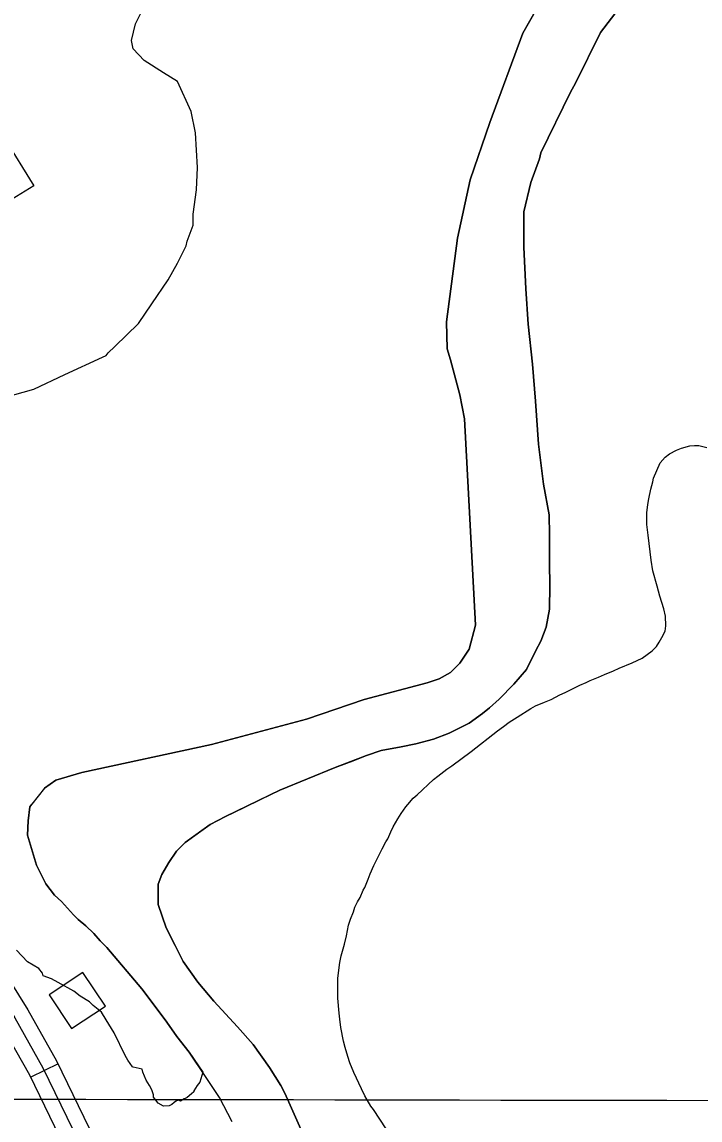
# Model space of a CAD drawing. Extents: x 3192986 to 3230865, y 867483 to 892886.
# Drawn here: x 3217036 to 3217703, y 884985 to 886066 of the extents above; entities that cross this region are included whole.
import ezdxf

# ---------------------------------------------------------------- set-up
doc = ezdxf.new("R2010")
doc.units = 0
for name, color, linetype in [('V-BLDG-OTLN', 7, 'Continuous'), ('V-GRID-MAJR', 7, 'Continuous'), ('V-ROAD-CNTR', 7, 'Continuous'), ('V-SITE-VEGE', 7, 'Continuous'), ('V-TOPO-SHOR', 7, 'Continuous')]:
    doc.layers.add(name, color=color, linetype=linetype)

msp = doc.modelspace()

# ---------------------------------------------------------------- linework, layer by layer
at = {"layer": 'V-BLDG-OTLN'}
for points in [[(3217018.3, 885952.1), (3217047.6, 885905), (3217017.7, 885886.4), (3217024.3, 885875.9), (3217011.8, 885868.1), (3217003.8, 885881), (3216982.5, 885867.7), (3217007, 885828.4), (3216988.8, 885817), (3216964.4, 885856.2), (3216959.6, 885853.2), (3216931.6, 885898)], [(3217062.5, 885108.2), (3217084.6, 885075), (3217117.9, 885097.1), (3217095.8, 885130.4)]]:
    msp.add_lwpolyline(points, close=True, dxfattribs=at)
at = {"layer": 'V-GRID-MAJR'}
msp.add_spline([(3197214.9, 885046.1), (3202441, 885034.4), (3207667.2, 885023.3), (3212893.3, 885013.1), (3218119.5, 885003.6), (3223345.6, 884994.8), (3228571.8, 884986.9)], degree=3, dxfattribs=at)
at = {"layer": 'V-ROAD-CNTR'}
msp.add_line((3217071.4, 885040.2), (3217044.4, 885027.1), dxfattribs=at)
for points in [[(3216520.8, 885613.5), (3216599, 885511.3), (3216659.1, 885455.7), (3216700.3, 885409.3), (3216726.8, 885372.3), (3216775.2, 885335.8), (3216847.6, 885274.9), (3216880.9, 885255.7), (3216926.7, 885218.1), (3216981.1, 885171.9), (3217013.8, 885137.8), (3217041.6, 885093.4), (3217069.8, 885043.4), (3217128.9, 884921.6), (3217207, 884774.2), (3217225.1, 884749.2), (3217249.3, 884735.4), (3217416.7, 884734.1)], [(3216508.9, 885604.4), (3216587.9, 885501.2), (3216648.4, 885445.1), (3216688.6, 885400), (3216716, 885361.7), (3216765.8, 885324), (3216838.9, 885262.6), (3216872.4, 885243.3), (3216917, 885206.6), (3216970.8, 885160.9), (3217001.9, 885128.6), (3217028.7, 885085.7), (3217056.5, 885036.4), (3217115.5, 884914.9)], [(3216497, 885595.3), (3216576.7, 885491.1), (3216637.6, 885434.6), (3216676.8, 885390.6), (3216705.1, 885351.1), (3216756.5, 885312.3), (3216830.3, 885250.2), (3216863.8, 885230.9), (3216907.4, 885195.1), (3216960.5, 885150), (3216990, 885119.3), (3217015.8, 885078.1), (3217043.2, 885029.5), (3217102.1, 884908.1), (3217181.4, 884758.2), (3217204.6, 884726.3), (3217240.4, 884706), (3217416.7, 884704.5)]]:
    msp.add_lwpolyline(points, dxfattribs=at)
at = {"layer": 'V-SITE-VEGE'}
for p, q in [((3217568.4, 886125.4), (3217528.6, 886055.2)), ((3217147.4, 886064.3), (3217156.9, 886083.5)), ((3217623.3, 886079.9), (3217605.2, 886055.8)), ((3217143.5, 886047.9), (3217147.4, 886064.3)), ((3217528.6, 886055.2), (3217496.1, 885967.3)), ((3217605.2, 886055.8), (3217580.4, 886005.8)), ((3217145.2, 886039.6), (3217143.5, 886047.9)), ((3217156.1, 886028.4), (3217145.2, 886039.6)), ((3217175.2, 886016.2), (3217156.1, 886028.4)), ((3217188.8, 886007.7), (3217175.2, 886016.2)), ((3217202.2, 885978.1), (3217188.8, 886007.7)), ((3217575.4, 885997.2), (3217546.2, 885937.2)), ((3217580.4, 886005.8), (3217575.4, 885997.2)), ((3217206.5, 885956.9), (3217202.2, 885978.1)), ((3217496.1, 885967.3), (3217476.9, 885910.8)), ((3217208.7, 885922.9), (3217206.5, 885956.9)), ((3217546.2, 885937.2), (3217544.9, 885931.6)), ((3217207.5, 885900.9), (3217208.7, 885922.9)), ((3217544.9, 885931.6), (3217536.6, 885908.2)), ((3217476.9, 885910.8), (3217464.5, 885853.4)), ((3217204.4, 885877.1), (3217207.5, 885900.9)), ((3217536.6, 885908.2), (3217529.7, 885879.1)), ((3217529.7, 885879.1), (3217529.6, 885844.3)), ((3217204.3, 885866), (3217204.4, 885877.1)), ((3217198.5, 885850.5), (3217204.3, 885866)), ((3217189, 885828.6), (3217197.5, 885845.9)), ((3217197.5, 885845.9), (3217198.5, 885850.5)), ((3217464.5, 885853.4), (3217453.7, 885771.1)), ((3217529.6, 885844.3), (3217531.5, 885803.5)), ((3217179.6, 885812.2), (3217189, 885828.6)), ((3217163.6, 885788.5), (3217179.6, 885812.2)), ((3217531.5, 885803.5), (3217533.8, 885768.6)), ((3217150.5, 885769.4), (3217163.6, 885788.5)), ((3217453.7, 885771.1), (3217454.1, 885744.3)), ((3217127.2, 885746.8), (3217150.5, 885769.4)), ((3217533.8, 885768.6), (3217538, 885729.4)), ((3217115.1, 885736), (3217118.8, 885737.7)), ((3217118.8, 885737.7), (3217120.7, 885740.5)), ((3217120.7, 885740.5), (3217127.2, 885746.8)), ((3217454.1, 885744.3), (3217457.6, 885733.5)), ((3217078.1, 885719), (3217115.1, 885736)), ((3217457.6, 885733.5), (3217466.7, 885699)), ((3217538, 885729.4), (3217541.1, 885692.9)), ((3217047.6, 885704.8), (3217078.1, 885719)), ((3217026.4, 885698.7), (3217047.6, 885704.8)), ((3217466.7, 885699), (3217471.2, 885675.3)), ((3217541.1, 885692.9), (3217544.1, 885650.5)), ((3217471.2, 885675.3), (3217482.2, 885472.4)), ((3217544.1, 885650.5), (3217549.1, 885611.2)), ((3217668.8, 885637.7), (3217672.8, 885641.1)), ((3217672.8, 885641.1), (3217679.8, 885644.7)), ((3217679.8, 885644.7), (3217684.6, 885646.7)), ((3217684.6, 885646.7), (3217692.9, 885649)), ((3217692.9, 885649), (3217697.4, 885649.2)), ((3217697.4, 885649.2), (3217701.9, 885649.2)), ((3217701.9, 885649.2), (3217709.6, 885647.2)), ((3217657.1, 885616.9), (3217663.7, 885632.2)), ((3217663.7, 885632.2), (3217668.8, 885637.7)), ((3217549.1, 885611.2), (3217554.7, 885580.8)), ((3217654.5, 885606.3), (3217656.5, 885613.4)), ((3217656.5, 885613.4), (3217657.1, 885616.9)), ((3217652.5, 885596.5), (3217654.5, 885606.3)), ((3217650.8, 885582.9), (3217651.7, 885591.2)), ((3217651.7, 885591.2), (3217652.5, 885596.5)), ((3217554.7, 885580.8), (3217554.8, 885561.2)), ((3217650.6, 885571.3), (3217650.8, 885582.9)), ((3217652, 885560.9), (3217650.6, 885571.3)), ((3217554.8, 885561.2), (3217554.8, 885533.2)), ((3217654.9, 885536.4), (3217652, 885560.9)), ((3217554.8, 885533.2), (3217555.3, 885511.2)), ((3217656.6, 885525.7), (3217654.9, 885536.4)), ((3217660.9, 885510.8), (3217656.6, 885525.7)), ((3217555.3, 885511.2), (3217554.9, 885488)), ((3217663.4, 885500.9), (3217660.9, 885510.8)), ((3217667.5, 885488.4), (3217663.4, 885500.9)), ((3217554.9, 885488), (3217551.5, 885470.4)), ((3217668.9, 885481.2), (3217667.5, 885488.4)), ((3217669.3, 885471.6), (3217668.9, 885481.2)), ((3217482.2, 885472.4), (3217475.9, 885448.5)), ((3217551.5, 885470.4), (3217546.5, 885456.5)), ((3217668.7, 885466.3), (3217669.3, 885471.6)), ((3217546.5, 885456.5), (3217541.5, 885447.4)), ((3217662.7, 885455.5), (3217665.5, 885460)), ((3217665.5, 885460), (3217668.7, 885466.3)), ((3217475.9, 885448.5), (3217466.5, 885435)), ((3217541.5, 885447.4), (3217532.1, 885428.7)), ((3217646, 885439.8), (3217656, 885446.9)), ((3217656, 885446.9), (3217660, 885451.3)), ((3217660, 885451.3), (3217662.7, 885455.5)), ((3217466.5, 885435), (3217457.6, 885425.6)), ((3217623.3, 885429.8), (3217636.1, 885435.2)), ((3217636.1, 885435.2), (3217646, 885439.8)), ((3217457.6, 885425.6), (3217446.3, 885419.3)), ((3217532.1, 885428.7), (3217519.9, 885414.1)), ((3217608.9, 885423.6), (3217617.7, 885427.2)), ((3217617.7, 885427.2), (3217623.3, 885429.8)), ((3217434.6, 885415.5), (3217372.4, 885399.2)), ((3217446.3, 885419.3), (3217434.6, 885415.5)), ((3217519.9, 885414.1), (3217505.3, 885399.5)), ((3217584.8, 885413.1), (3217591, 885415.7)), ((3217591, 885415.7), (3217595, 885417.7)), ((3217595, 885417.7), (3217603, 885421.1)), ((3217603, 885421.1), (3217608.9, 885423.6)), ((3217556.5, 885399.2), (3217565, 885403.5)), ((3217565, 885403.5), (3217570.4, 885406.1)), ((3217570.4, 885406.1), (3217577.6, 885409.5)), ((3217577.6, 885409.5), (3217584.8, 885413.1)), ((3217372.4, 885399.2), (3217315.7, 885379.6)), ((3217505.3, 885399.5), (3217495.9, 885390.8)), ((3217536.4, 885390.1), (3217541.2, 885392.7)), ((3217541.2, 885392.7), (3217550.1, 885396.3)), ((3217550.1, 885396.3), (3217556.5, 885399.2)), ((3217489.1, 885385.3), (3217475.7, 885375.9)), ((3217495.9, 885390.8), (3217489.1, 885385.3)), ((3217515.2, 885376.9), (3217523, 885381.6)), ((3217523, 885381.6), (3217536.4, 885390.1)), ((3217315.7, 885379.6), (3217222.2, 885354.9)), ((3217475.7, 885375.9), (3217456, 885365.8)), ((3217503.7, 885368.3), (3217509.6, 885372.5)), ((3217509.6, 885372.5), (3217515.2, 885376.9)), ((3217440.7, 885360), (3217423.5, 885355.5)), ((3217456, 885365.8), (3217440.7, 885360)), ((3217477.9, 885347.7), (3217503.7, 885368.3)), ((3217222.2, 885354.9), (3217094.6, 885327.2)), ((3217389.4, 885348.8), (3217374.9, 885343.8)), ((3217409, 885352.5), (3217389.4, 885348.8)), ((3217423.5, 885355.5), (3217409, 885352.5)), ((3217374.9, 885343.8), (3217343.9, 885332.2)), ((3217458.8, 885333.6), (3217477.9, 885347.7)), ((3217094.6, 885327.2), (3217069.3, 885319.5)), ((3217343.9, 885332.2), (3217289.6, 885309.8)), ((3217444.9, 885323.7), (3217454, 885330.5)), ((3217454, 885330.5), (3217458.8, 885333.6)), ((3217069.3, 885319.5), (3217057.9, 885311.7)), ((3217424.7, 885305.1), (3217440.9, 885320.3)), ((3217440.9, 885320.3), (3217444.9, 885323.7)), ((3217057.9, 885311.7), (3217045.7, 885295.9)), ((3217289.6, 885309.8), (3217236.1, 885283.8)), ((3217420.9, 885302), (3217424.7, 885305.1)), ((3217045.7, 885295.9), (3217043.6, 885293.5)), ((3217413.6, 885293.4), (3217415.5, 885295.7)), ((3217415.5, 885295.7), (3217420.9, 885302)), ((3217043.6, 885293.5), (3217041.8, 885279.5)), ((3217236.1, 885283.8), (3217221.1, 885276)), ((3217405.5, 885281.5), (3217409, 885286.8)), ((3217409, 885286.8), (3217413.6, 885293.4)), ((3217041.8, 885279.5), (3217041.2, 885265.6)), ((3217221.1, 885276), (3217196.5, 885258.4)), ((3217398.7, 885268.9), (3217401.1, 885273.6)), ((3217401.1, 885273.6), (3217405.5, 885281.5)), ((3217041.2, 885265.6), (3217050, 885235.8)), ((3217393.7, 885258.8), (3217395.7, 885262)), ((3217395.7, 885262), (3217398.7, 885268.9)), ((3217196.5, 885258.4), (3217188, 885249.7)), ((3217384.7, 885240.9), (3217390.2, 885252)), ((3217390.2, 885252), (3217393.7, 885258.8)), ((3217188, 885249.7), (3217180.2, 885238.6)), ((3217382, 885235.6), (3217384.7, 885240.9)), ((3217050, 885235.8), (3217059.3, 885217.7)), ((3217180.2, 885238.6), (3217173.6, 885226.7)), ((3217378.4, 885227.4), (3217382, 885235.6)), ((3217173.6, 885226.7), (3217169.9, 885217.2)), ((3217373.2, 885214), (3217376.5, 885222.2)), ((3217376.5, 885222.2), (3217378.4, 885227.4)), ((3217059.3, 885217.7), (3217067.9, 885206.4)), ((3217169.9, 885217.2), (3217170, 885197.2)), ((3217368.5, 885204), (3217371.5, 885211.3)), ((3217371.5, 885211.3), (3217373.2, 885214)), ((3217067.9, 885206.4), (3217074.6, 885200.3)), ((3217074.6, 885200.3), (3217086.5, 885186.9)), ((3217170, 885197.2), (3217177.7, 885174.3)), ((3217363.3, 885194.5), (3217366.1, 885199.7)), ((3217366.1, 885199.7), (3217368.5, 885204)), ((3217086.5, 885186.9), (3217091.2, 885182.5)), ((3217359.2, 885182.6), (3217361.9, 885190)), ((3217361.9, 885190), (3217363.3, 885194.5)), ((3217091.2, 885182.5), (3217098.7, 885176.3)), ((3217098.7, 885176.3), (3217106.6, 885168.6)), ((3217355.2, 885166.2), (3217357.2, 885176.8)), ((3217357.2, 885176.8), (3217359.2, 885182.6)), ((3217106.6, 885168.6), (3217112.9, 885161.3)), ((3217177.7, 885174.3), (3217186.6, 885156.9)), ((3217353.3, 885158.2), (3217355.2, 885166.2)), ((3217112.9, 885161.3), (3217119.2, 885154.9)), ((3217119.2, 885154.9), (3217153.8, 885114)), ((3217186.6, 885156.9), (3217194.4, 885141.2)), ((3217349.9, 885146.6), (3217353.3, 885158.2)), ((3217041.4, 885140.9), (3217030.5, 885152.1)), ((3217348.7, 885140), (3217349.9, 885146.6)), ((3217052.3, 885134.3), (3217041.4, 885140.9)), ((3217055.9, 885129.7), (3217052.3, 885134.3)), ((3217194.4, 885141.2), (3217208.9, 885120.6)), ((3217346.7, 885124.6), (3217348.7, 885140)), ((3217056.8, 885126.9), (3217055.9, 885129.7)), ((3217065, 885124), (3217056.8, 885126.9)), ((3217071.4, 885120.3), (3217065, 885124)), ((3217346.5, 885110.8), (3217346.7, 885124.6)), ((3217086.9, 885111.8), (3217071.4, 885120.3)), ((3217093.2, 885107.1), (3217086.9, 885111.8)), ((3217153.8, 885114), (3217166, 885098.2)), ((3217208.9, 885120.6), (3217224.6, 885102)), ((3217346.6, 885104.9), (3217346.5, 885110.8)), ((3217102.3, 885101.4), (3217093.2, 885107.1)), ((3217106, 885097.7), (3217102.3, 885101.4)), ((3217224.6, 885102), (3217247.9, 885076.9)), ((3217347.8, 885090.3), (3217346.6, 885104.9)), ((3217114.1, 885091.2), (3217106, 885097.7)), ((3217118.6, 885083.8), (3217114.1, 885091.2)), ((3217166, 885098.2), (3217178.5, 885081.2)), ((3217348.7, 885084.4), (3217347.8, 885090.3)), ((3217126.7, 885070.8), (3217118.6, 885083.8)), ((3217178.5, 885081.2), (3217188.3, 885067.1)), ((3217349.7, 885076.2), (3217348.7, 885084.4)), ((3217137.4, 885048.6), (3217126.7, 885070.8)), ((3217247.9, 885076.9), (3217263.2, 885059.5)), ((3217352.1, 885062.6), (3217349.7, 885076.2)), ((3217188.3, 885067.1), (3217200.5, 885051.7)), ((3217263.2, 885059.5), (3217279.3, 885036.8)), ((3217353.7, 885056.5), (3217352.1, 885062.6)), ((3217356.4, 885047.4), (3217353.7, 885056.5)), ((3217140.1, 885044), (3217137.4, 885048.6)), ((3217200.5, 885051.7), (3217213.7, 885032.1)), ((3217358.5, 885041.3), (3217356.4, 885047.4)), ((3217144.6, 885037.5), (3217140.1, 885044)), ((3217145.1, 885037.1), (3217144.6, 885037.5)), ((3217154.1, 885035.1), (3217145.1, 885037.1)), ((3217154.9, 885032.1), (3217154.1, 885035.1)), ((3217279.3, 885036.8), (3217290.6, 885019.1)), ((3217362.3, 885031.9), (3217358.5, 885041.3)), ((3217158.2, 885024.1), (3217154.9, 885032.1)), ((3217161.3, 885019), (3217158.2, 885024.1)), ((3217213.7, 885032.1), (3217211, 885022.3)), ((3217369.8, 885015.6), (3217362.3, 885031.9)), ((3217163.6, 885014.8), (3217161.3, 885019)), ((3217165.4, 885009.7), (3217163.6, 885014.8)), ((3217206.7, 885016.5), (3217204.8, 885013.6)), ((3217204.8, 885013.6), (3217204.8, 885012.6)), ((3217208.3, 885018.9), (3217206.7, 885016.5)), ((3217211, 885022.3), (3217208.3, 885018.9)), ((3217290.6, 885019.1), (3217294.5, 885011.4)), ((3217373.2, 885008.9), (3217369.8, 885015.6)), ((3217165.4, 885007.6), (3217165.4, 885009.7)), ((3217169.8, 885001.7), (3217165.4, 885007.6)), ((3217187.9, 885003.8), (3217185.5, 885002.2)), ((3217189.8, 885004.6), (3217187.9, 885003.8)), ((3217191.9, 885003.7), (3217189.8, 885004.6)), ((3217195.4, 885005.8), (3217191.9, 885003.7)), ((3217196.5, 885006.3), (3217195.4, 885005.8)), ((3217198.3, 885007.1), (3217196.5, 885006.3)), ((3217202.6, 885010.7), (3217198.3, 885007.1)), ((3217204.8, 885012.6), (3217202.6, 885010.7)), ((3217294.5, 885011.4), (3217302.3, 884993.7)), ((3217379.1, 884998.7), (3217373.2, 885008.9)), ((3217175.1, 884998.7), (3217169.8, 885001.7)), ((3217180.7, 884999.1), (3217175.1, 884998.7)), ((3217183.4, 885000.4), (3217180.7, 884999.1)), ((3217185.5, 885002.2), (3217183.4, 885000.4)), ((3217302.3, 884993.7), (3217320.9, 884951.8)), ((3217381.7, 884995.2), (3217379.1, 884998.7)), ((3217394.2, 884976.2), (3217381.7, 884995.2))]:
    msp.add_line(p, q, dxfattribs=at)
at = {"layer": 'V-TOPO-SHOR'}
msp.add_line((3217057.9, 885311.7), (3217045.7, 885295.9), dxfattribs=at)
for points in [[(3217057.9, 885311.7), (3217069.3, 885319.5), (3217094.6, 885327.2), (3217222.2, 885354.9), (3217315.7, 885379.6), (3217372.4, 885399.2), (3217434.6, 885415.5), (3217446.3, 885419.3), (3217457.6, 885425.6), (3217466.5, 885435), (3217475.9, 885448.5), (3217482.2, 885472.4), (3217471.2, 885675.3), (3217466.7, 885699), (3217457.6, 885733.5), (3217454.1, 885744.3), (3217453.7, 885771.1), (3217464.5, 885853.4), (3217476.9, 885910.8), (3217496.1, 885967.3), (3217528.6, 886055.2), (3217568.4, 886125.4)], [(3217580.4, 886005.8), (3217605.2, 886055.8), (3217623.3, 886079.9)], [(3217320.9, 884951.8), (3217302.3, 884993.7), (3217294.5, 885011.4), (3217290.6, 885019.1), (3217279.3, 885036.8), (3217263.2, 885059.4), (3217247.9, 885076.9), (3217224.6, 885102), (3217208.9, 885120.6), (3217194.4, 885141.2), (3217186.6, 885156.9), (3217177.7, 885174.3), (3217170, 885197.2), (3217169.9, 885217.2), (3217173.6, 885226.7), (3217180.2, 885238.6), (3217188, 885249.7), (3217196.5, 885258.4), (3217211.9, 885269.3), (3217221.1, 885276), (3217236.1, 885283.8), (3217254.6, 885292.7), (3217271.1, 885300.9), (3217289.6, 885309.8), (3217343.9, 885332.2), (3217361.6, 885338.8), (3217374.9, 885343.8), (3217389.4, 885348.8), (3217409, 885352.5), (3217423.5, 885355.5), (3217440.7, 885360), (3217456, 885365.8), (3217475.7, 885375.9), (3217489.1, 885385.3), (3217495.9, 885390.8), (3217505.3, 885399.5), (3217519.9, 885414.1), (3217532.1, 885428.7), (3217541.5, 885447.4), (3217546.5, 885456.5), (3217551.5, 885470.4), (3217554.9, 885488), (3217555.3, 885511.2), (3217554.8, 885533.2), (3217554.8, 885561.2), (3217554.7, 885580.8), (3217549.1, 885611.2), (3217544.1, 885650.5), (3217541.1, 885692.9), (3217538, 885729.4), (3217533.8, 885768.6), (3217531.5, 885803.5), (3217529.6, 885844.3), (3217529.7, 885879.1), (3217536.6, 885908.2), (3217544.9, 885931.6), (3217546.2, 885937.2), (3217575.4, 885997.2), (3217580.4, 886005.8)], [(3217242.7, 884983.1), (3217230.2, 885007.3), (3217216.5, 885027.9), (3217200.5, 885051.7), (3217188.3, 885067.1), (3217178.5, 885081.2), (3217166, 885098.2), (3217153.8, 885114), (3217119.2, 885154.9), (3217112.9, 885161.3), (3217106.6, 885168.6), (3217098.7, 885176.3), (3217091.2, 885182.5), (3217086.5, 885186.9), (3217074.6, 885200.3), (3217067.9, 885206.4), (3217059.3, 885217.7), (3217050, 885235.8), (3217041.2, 885265.6), (3217041.8, 885279.5), (3217043.6, 885293.5), (3217045.7, 885295.9)]]:
    msp.add_lwpolyline(points, dxfattribs=at)

doc.saveas('drawing.dxf')
